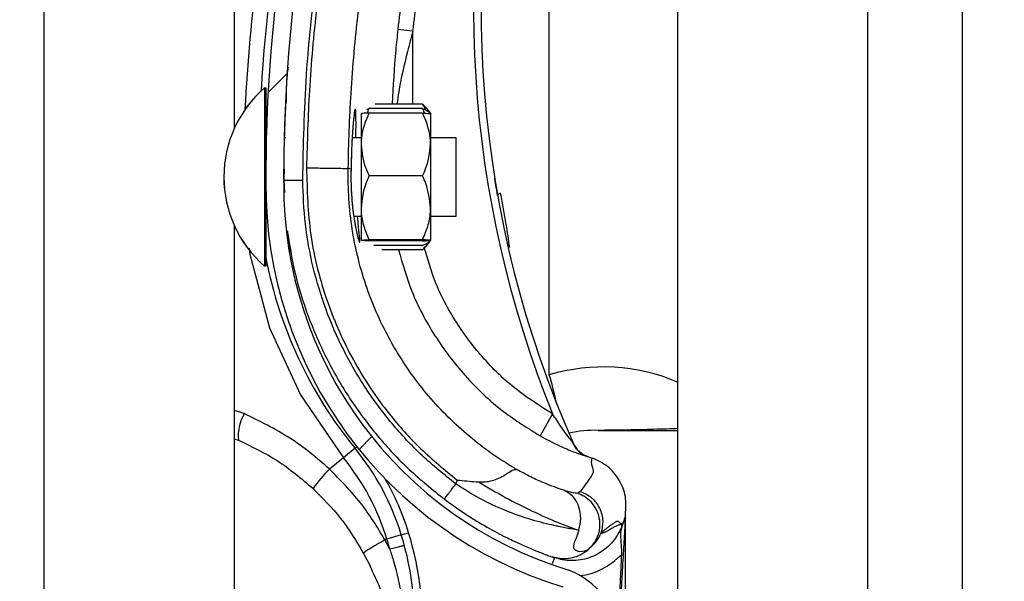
# Model space of a CAD drawing. Header units: inches. Extents: x 170 to 284, y 215 to 248.
# Tile 430 of 656: x 210.7657 to 210.8988, y 222.7864 to 222.8623. Entities that reach past the tile are written whole.
import ezdxf

# ---------------------------------------------------------------- set-up
doc = ezdxf.new("R2010")
doc.units = ezdxf.units.IN
doc.header["$LTSCALE"] = 0.25
doc.header["$MEASUREMENT"] = 0
doc.layers.add('ANNOTATIONS', color=1, linetype='Continuous')
doc.layers.add('RH FRONT OF HOOD', color=7, linetype='Continuous')
doc.styles.add('ARIAL', font='arial.ttf', dxfattribs={"height": 0.09375})
doc.dimstyles.new('STANDARD$0', dxfattribs={"dimtxt": 0.09375, "dimasz": 0.09375, "dimexe": 0.03125, "dimexo": 0.046875, "dimgap": 0.09, "dimtad": 0, "dimtih": 1, "dimtoh": 1, "dimdec": 4, "dimzin": 0, "dimdsep": 46, "dimtxsty": 'ARIAL', "dimcen": 0.09, "dimadec": 0, "dimazin": 0, "dimtfac": 1, "dimtdec": 4, "dimtofl": 0, "dimtmove": 0, "dimatfit": 1, "dimfxl": 1, "dimtolj": 1, "dimtzin": 0, "dimarcsym": 0})

# ---------------------------------------------------------------- blocks, each defined once
blk = doc.blocks.new('*D132')
at = {"layer": 'ANNOTATIONS', "color": 0, "lineweight": -2, "transparency": 16777216}
for p, q in [((210.8125819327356, 224.1544254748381), (212.2530253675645, 224.1544254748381)), ((212.2217753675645, 224.0606754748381), (212.2217753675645, 222.3404997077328)), ((212.2217753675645, 220.1854637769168), (212.2217753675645, 221.9056395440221)), ((211.491250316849, 220.0917137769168), (212.2530253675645, 220.0917137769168))]:
    blk.add_line(p, q, dxfattribs=at)
at = {"layer": 'ANNOTATIONS', "color": 0, "transparency": 16777216}
for points in [[(212.2061503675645, 224.0606754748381), (212.2374003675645, 224.0606754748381), (212.2217753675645, 224.1544254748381)], [(212.2061503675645, 220.1854637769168), (212.2374003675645, 220.1854637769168), (212.2217753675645, 220.0917137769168)]]:
    blk.add_solid(points, dxfattribs=at)
at = {"layer": 'defpoints', "color": 0, "transparency": 16777216}
for p in [(210.7657069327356, 224.1544254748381), (211.444375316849, 220.0917137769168), (212.2217753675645, 220.0917137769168)]:
    blk.add_point(p, dxfattribs=at)
at = {"layer": 'ANNOTATIONS', "color": 0, "transparency": 16777216, "insert": (212.2217753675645, 222.1230696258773), "char_height": 0.09375, "attachment_point": 5, "style": 'ARIAL'}
blk.add_mtext('\\A1;OPENING\\PHEIGHT', dxfattribs=at)

msp = doc.modelspace()

# ---------------------------------------------------------------- hatches: boundary and pattern name
at = {"layer": 'RH FRONT OF HOOD'}
h = msp.add_hatch(dxfattribs=at)
h.set_pattern_fill('ANSI31', color=256, scale=0.34241245, angle=2.8e-322, style=0)
h.set_pattern_definition([(45, (200.7563139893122, 218.4993357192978), (-0.03026527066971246, 0.03026527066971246), [])])
edge = h.paths.add_edge_path(flags=0)
edge.add_arc((210.829581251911, 222.7497967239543), 0.001712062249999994, 450.0000000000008, 472.2104203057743)
edge.add_line((210.8289340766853, 222.7513817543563), (210.8280215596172, 222.753616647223))
edge.add_arc((210.829581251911, 222.7497967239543), 0.004126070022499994, 450, 472.2104203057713, ccw=False)
edge.add_arc((210.829581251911, 222.7408940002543), 0.01302879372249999, 401.4761673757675, 450, ccw=False)
edge.add_arc((210.825335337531, 222.7377438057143), 0.01830194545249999, 359.99999999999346, 400.0613730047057, ccw=False)
edge.add_arc((210.831875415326, 222.7377438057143), 0.01176186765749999, 292.14085769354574, 359.99999999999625, ccw=False)
edge.add_arc((210.829581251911, 222.7409967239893), 0.01566536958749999, 235.2570680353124, 295.43079980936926, ccw=False)
edge.add_arc((210.834820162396, 222.7491118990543), 0.02532140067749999, 212.8542481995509, 235.9809333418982, ccw=False)
edge.add_arc((210.826670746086, 222.7427430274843), 0.01504902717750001, 172.1557183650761, 209.3146496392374, ccw=False)
edge.add_arc((210.839100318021, 222.7414076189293), 0.02754708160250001, 453.3085031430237, 532.9325737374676, ccw=False)
edge.add_arc((210.835847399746, 222.7774978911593), 0.008748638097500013, 280.9586189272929, 427.9414322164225)
edge.add_arc((210.8557071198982, 222.8398511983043), 0.05672062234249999, 179.5706357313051, 253.0098997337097, ccw=False)
edge.add_arc((211.014038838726, 222.8410496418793), 0.2150521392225, 163.4260275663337, 180.2060536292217, ccw=False)
edge.add_arc((210.835265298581, 222.8931990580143), 0.02884824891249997, 465.1588434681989, 521.4137567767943, ccw=False)
edge.add_arc((210.817939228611, 222.9477453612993), 0.0284373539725, 290.1205938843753, 343.7190675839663)
edge.add_arc((210.830779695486, 222.9435679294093), 0.01494630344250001, 345.2914408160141, 400.5471921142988)
edge.add_arc((210.827355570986, 222.9417531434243), 0.0187470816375, 397.9578745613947, 431.4396159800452)
edge.add_arc((210.829581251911, 222.9465811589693), 0.0134739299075, 433.8775574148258, 472.273645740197)
edge.add_arc((210.827013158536, 222.9536006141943), 0.006011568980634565, 474.98253258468, 495.7175736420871)
edge.add_arc((210.836806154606, 222.9463414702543), 0.01816498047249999, 500.8992600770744, 539.9999999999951)
edge.add_arc((210.829581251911, 222.9463414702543), 0.01094007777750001, 539.9999999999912, 629.9999999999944)
edge.add_arc((210.829581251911, 222.9372675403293), 0.001866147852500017, 269.9999999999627, 285.6422464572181)
edge.add_line((210.8300844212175, 222.9354705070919), (210.8307353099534, 222.9331459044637))
edge.add_arc((210.829581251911, 222.9372675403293), 0.004280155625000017, 269.9999999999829, 285.642246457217, ccw=False)
edge.add_arc((210.829581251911, 222.9463414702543), 0.01335408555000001, 179.9999999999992, 269.999999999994, ccw=False)
edge.add_arc((210.836806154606, 222.9463414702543), 0.020578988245, 500.6113583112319, 540, ccw=False)
edge.add_arc((210.827013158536, 222.9536006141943), 0.008425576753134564, 474.5776671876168, 496.4997109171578, ccw=False)
edge.add_arc((210.829581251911, 222.9465811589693), 0.01588793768, 433.69030225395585, 472.47058069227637, ccw=False)
edge.add_arc((210.827355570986, 222.9417531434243), 0.02116108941, 398.1045307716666, 431.57717173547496, ccw=False)
edge.add_arc((210.830779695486, 222.9435679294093), 0.01736031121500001, 345.18024813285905, 400.3658533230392, ccw=False)
edge.add_arc((210.817939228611, 222.9477453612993), 0.030851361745, 289.91815728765, 343.7795375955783, ccw=False)
edge.add_arc((210.835265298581, 222.8931990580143), 0.02643424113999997, 464.941709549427, 521.3236131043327)
edge.add_arc((211.014038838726, 222.8410496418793), 0.21263813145, 523.4376684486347, 540.2096895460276)
edge.add_arc((210.8557071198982, 222.8398511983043), 0.05430661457, 539.5566266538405, 613.1145348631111)
edge.add_arc((210.835847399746, 222.7774978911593), 0.01116264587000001, 280.06103888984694, 428.52908719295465, ccw=False)
edge.add_arc((210.839100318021, 222.7414076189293), 0.02513307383, 452.9714001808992, 532.970657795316)
edge.add_arc((210.826670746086, 222.7427430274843), 0.01263501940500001, 532.0830472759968, 568.9826967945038)
edge.add_arc((210.834820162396, 222.7491118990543), 0.022907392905, 213.0443063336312, 236.0197152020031)
edge.add_arc((210.829581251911, 222.7409967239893), 0.01325136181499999, 235.1922404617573, 295.7352497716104)
edge.add_arc((210.831875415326, 222.7377438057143), 0.009347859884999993, 291.7225241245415, 359.9999999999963)
edge.add_arc((210.825335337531, 222.7377438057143), 0.01588793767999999, 359.9999999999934, 399.9521788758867)
edge.add_arc((210.829581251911, 222.7408940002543), 0.01061478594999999, 401.6345013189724, 450.0000000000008)

# ---------------------------------------------------------------- linework, layer by layer
for p, q in [((210.8931489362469, 220.1392235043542), (210.8931489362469, 224.3919861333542)), ((210.8546275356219, 224.3444764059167), (210.8546275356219, 220.1798849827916)), ((210.8803084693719, 224.3444764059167), (210.8803084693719, 220.1392235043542)), ((210.8931489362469, 220.1392235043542), (210.8931489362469, 224.3444764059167)), ((210.7690244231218, 220.1392235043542), (210.7690244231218, 224.2497177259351)), ((210.7947053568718, 223.0399275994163), (210.7947053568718, 222.847553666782)), ((210.8373029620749, 222.8142793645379), (210.8373029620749, 222.8797000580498)), ((210.8188647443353, 222.8607163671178), (210.8168232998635, 222.8609365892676)), ((210.8188619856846, 222.8508646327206), (210.8188647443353, 222.8607163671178)), ((210.7988198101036, 222.8530721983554), (210.7988146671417, 222.8305821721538)), ((210.7988182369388, 222.8530721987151), (210.7988198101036, 222.8530721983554)), ((210.7988198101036, 222.8530721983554), (210.7989910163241, 222.8530721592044)), ((210.7989910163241, 222.8530721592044), (210.7989884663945, 222.8419213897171)), ((210.8016761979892, 222.8511355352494), (210.8016763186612, 222.8511377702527)), ((210.8129693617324, 222.8502593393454), (210.8125824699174, 222.8500731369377)), ((210.8201771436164, 222.8502576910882), (210.8129693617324, 222.8502593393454)), ((210.8201772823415, 222.8508643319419), (210.813742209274, 222.850865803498)), ((210.8201772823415, 222.8508643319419), (210.8204821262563, 222.8504751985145)), ((210.8205047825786, 222.8504934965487), (210.8212470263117, 222.8495744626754)), ((210.8118982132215, 222.845407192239), (210.8118991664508, 222.8495756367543)), ((210.8201770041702, 222.8496478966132), (210.8129692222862, 222.8496495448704)), ((210.8212470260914, 222.8495734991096), (210.8212460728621, 222.8454050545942)), ((210.8014672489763, 222.8463688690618), (210.8016383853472, 222.8463688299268)), ((210.8106557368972, 222.8463667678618), (210.8118984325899, 222.8463664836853)), ((210.8212462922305, 222.8463643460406), (210.8246704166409, 222.8463635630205)), ((210.8246704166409, 222.8463635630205), (210.824668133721, 222.8363804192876)), ((210.8118962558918, 222.8368478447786), (210.8118982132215, 222.845407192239)), ((210.8212460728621, 222.8454050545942), (210.8212441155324, 222.8368457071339)), ((210.8014633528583, 222.8420905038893), (210.8014012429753, 222.8405723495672)), ((210.8014079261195, 222.8407357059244), (210.8014119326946, 222.8420929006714)), ((210.810497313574, 222.8420814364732), (210.81012714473, 222.8421859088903)), ((210.810497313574, 222.8420814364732), (210.81049738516, 222.8420812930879)), ((210.8014012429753, 222.8405723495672), (210.8015026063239, 222.8389290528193)), ((210.801406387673, 222.840214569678), (210.8014071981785, 222.8404891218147)), ((210.8201750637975, 222.8411627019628), (210.8129672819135, 222.8411643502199)), ((210.7989879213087, 222.8395377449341), (210.7989858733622, 222.8305821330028)), ((210.8118952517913, 222.8324569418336), (210.8118962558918, 222.8368478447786)), ((210.8212441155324, 222.8368457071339), (210.8212431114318, 222.8324548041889)), ((210.8118959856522, 222.8356660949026), (210.8108750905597, 222.8356663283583)), ((210.8246679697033, 222.8356631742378), (210.8212438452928, 222.8356639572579)), ((210.824668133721, 222.8363804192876), (210.8246679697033, 222.8356631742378)), ((210.7947053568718, 222.8344801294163), (210.7947053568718, 222.642106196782)), ((210.8201730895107, 222.8325292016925), (210.8129653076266, 222.8325308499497)), ((210.8201730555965, 222.8323808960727), (210.8129652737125, 222.8323825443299)), ((210.8201729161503, 222.8317711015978), (210.8135648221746, 222.8317726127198)), ((210.8201727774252, 222.8311644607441), (210.8146552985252, 222.8311657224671)), ((210.8212431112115, 222.8324538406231), (210.8205004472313, 222.8315351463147)), ((210.7988146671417, 222.8305821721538), (210.7988142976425, 222.8289663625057)), ((210.7989858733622, 222.8305821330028), (210.798985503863, 222.8289663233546)), ((210.7988142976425, 222.8289663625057), (210.7988127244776, 222.8289663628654)), ((210.798985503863, 222.8289663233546), (210.7988142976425, 222.8289663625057)), ((210.7960692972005, 222.8090371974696), (210.7947053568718, 222.809472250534)), ((210.8377356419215, 222.8090167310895), (210.8360525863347, 222.8060370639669)), ((210.7947053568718, 222.8056083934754), (210.7952739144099, 222.8054346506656)), ((210.8110359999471, 222.8043575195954), (210.8112949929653, 222.8045695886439)), ((210.8110359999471, 222.8043575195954), (210.8094626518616, 222.8030692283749)), ((210.8423267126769, 222.8032932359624), (210.8427453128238, 222.8031462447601)), ((210.8094626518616, 222.8030692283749), (210.8075664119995, 222.8015165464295)), ((210.8427453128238, 222.8031462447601), (210.8430773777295, 222.8030224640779)), ((210.8248431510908, 222.8000632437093), (210.8246607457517, 222.7995344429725)), ((210.8415319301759, 222.7985259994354), (210.8411463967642, 222.7982638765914)), ((210.8475911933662, 222.7954049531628), (210.8475911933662, 222.7954269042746)), ((210.8472616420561, 222.7942931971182), (210.8471653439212, 222.7940140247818)), ((210.8475911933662, 222.7424510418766), (210.8475911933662, 222.7948732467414)), ((210.8172971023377, 222.7926462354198), (210.8153519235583, 222.7920534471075)), ((210.8172971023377, 222.7926462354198), (210.8182797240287, 222.7929456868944)), ((210.8153519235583, 222.7920534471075), (210.8150862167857, 222.7919724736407)), ((210.8157402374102, 222.7906967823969), (210.8150862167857, 222.7919724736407)), ((210.8121959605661, 222.7901474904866), (210.8130672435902, 222.7884425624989)), ((210.8375218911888, 222.7897382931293), (210.8376887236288, 222.7896790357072)), ((210.8377671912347, 222.789651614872), (210.8380179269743, 222.7895640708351))]:
    msp.add_line(p, q, dxfattribs=at)
at = {"layer": 'RH FRONT OF HOOD', "flags": 128}
msp.add_lwpolyline([(210.7967477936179, 222.8313951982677), (210.7968207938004, 222.8306002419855), (210.799479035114, 222.8206453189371), (210.8036516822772, 222.8115610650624), (210.8094626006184, 222.8030692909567), (210.8094626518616, 222.8030692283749), (210.8094626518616, 222.8030692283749)], dxfattribs=at)
at = {"layer": 'RH FRONT OF HOOD'}
for centre, radius, start, end in [((211.0140036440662, 222.8396661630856), 0.2160622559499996, 161.092978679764, 176.5593061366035), ((211.014038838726, 222.8410496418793), 0.2150521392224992, 163.4260275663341, 180.2060536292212), ((211.014038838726, 222.8410496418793), 0.2126381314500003, 163.4376684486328, 180.2096895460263), ((210.9735989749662, 222.8639603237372), 0.1465525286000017, 165.3406183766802, 202.0185750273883), ((210.9735989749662, 222.8639603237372), 0.1455252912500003, 165.3544246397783, 203.870550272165), ((211.0140036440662, 222.8396661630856), 0.2180957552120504, 167.1792232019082, 177.2529346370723), ((210.8092349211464, 222.8410168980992), 0.01593228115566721, 130.8294767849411, 229.1443187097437), ((210.8092364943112, 222.8410168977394), 0.01593228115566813, 130.8294767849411, 229.144318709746), ((210.7995374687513, 222.8469171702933), 0.0005478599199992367, 179.9868977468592, 209.282073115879), ((210.8557071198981, 222.8398511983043), 0.05672062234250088, 179.5706357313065, 253.009899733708), ((210.8557071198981, 222.8398511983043), 0.05430661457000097, 179.5566266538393, 253.114534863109), ((210.8307982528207, 222.8382817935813), 0.0005320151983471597, 98.82251519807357, 154.8284159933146), ((210.7995347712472, 222.8351210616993), 0.0005478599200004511, 134.565104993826, 179.98689774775), ((210.8558090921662, 222.8410186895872), 0.05786770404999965, 190.8936622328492, 219.3113539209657), ((210.8445995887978, 222.7896568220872), 0.02568093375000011, 67.01549504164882, 106.5066258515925), ((210.7810809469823, 222.7977574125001), 0.05859940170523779, 12.392536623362, 16.37646921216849), ((210.8013658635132, 222.8059787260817), 0.006116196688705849, 149.99596467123, 185.1035778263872), ((210.8434822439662, 222.7896568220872), 0.01712062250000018, 88.6104970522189, 101.9466001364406), ((210.8439098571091, 222.8072858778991), 0.000513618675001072, 268.6104970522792, 270.0142555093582), ((210.8436528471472, 222.8064560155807), 0.003424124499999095, 203.8705502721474, 250.6224115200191), ((210.7845430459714, 222.7826645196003), 0.03424124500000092, 16.94846748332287, 39.3113539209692), ((210.7845430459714, 222.7826645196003), 0.03220774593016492, 16.94846748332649, 39.3113539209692), ((210.8239796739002, 222.7853166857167), 0.02306145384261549, 135.374904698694, 143.8386130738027), ((210.7845430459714, 222.7826645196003), 0.03526848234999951, 16.94846748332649, 29.83866096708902), ((210.7760269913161, 222.7800692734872), 0.04314396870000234, 355.771303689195, 16.94846748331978), ((210.7760269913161, 222.7800692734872), 0.04417120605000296, 355.7713036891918, 16.94846748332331), ((210.7760269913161, 222.7800692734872), 0.04111046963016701, 14.9804964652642, 16.94846748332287), ((210.835847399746, 222.7774978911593), 0.01116264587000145, 280.0610388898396, 68.52908719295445)]:
    msp.add_arc(centre, radius, start, end, dxfattribs=at)
for points, knots in [([(210.8244129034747, 222.8978716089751), (210.8239848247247, 222.896442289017), (210.8223999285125, 222.8911504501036), (210.820104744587, 222.8818523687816), (210.8180381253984, 222.8709430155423), (210.8171868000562, 222.86393071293), (210.8168232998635, 222.8609365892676)], [0, 0, 0, 0, 0.1185397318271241, 0.4388752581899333, 0.7604101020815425, 1, 1, 1, 1]), ([(210.8039693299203, 222.8405780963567), (210.8040681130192, 222.8453335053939), (210.804266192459, 222.8548690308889), (210.805875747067, 222.8691779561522), (210.8083325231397, 222.8834875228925), (210.8108298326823, 222.8928913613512), (210.8120815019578, 222.8976046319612)], [0, 0, 0, 0, 0.2468628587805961, 0.4950083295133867, 0.74689458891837, 1, 1, 1, 1]), ([(210.812494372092, 222.89711631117), (210.8115202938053, 222.8934861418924), (210.8095693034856, 222.8862152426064), (210.8073910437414, 222.8751344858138), (210.8057799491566, 222.8639518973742), (210.8047691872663, 222.8529832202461), (210.8045745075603, 222.8457353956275), (210.8044810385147, 222.8422555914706)], [0, 0, 0, 0, 0.2027568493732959, 0.4061035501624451, 0.6088604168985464, 0.8122072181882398, 1, 1, 1, 1]), ([(210.8188647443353, 222.8607163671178), (210.8192244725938, 222.8636794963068), (210.820065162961, 222.870604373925), (210.8221090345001, 222.8814009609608), (210.8243793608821, 222.890603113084), (210.8259521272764, 222.8958544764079), (210.8263757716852, 222.8972689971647)], [0, 0, 0, 0, 0.2395900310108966, 0.5599255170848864, 0.8814604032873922, 0.9999999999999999, 0.9999999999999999, 0.9999999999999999, 0.9999999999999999]), ([(210.8101271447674, 222.8421859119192), (210.8101271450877, 222.8421859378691), (210.8101689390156, 222.8455722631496), (210.8104320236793, 222.8526189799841), (210.8113839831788, 222.8632921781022), (210.8129585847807, 222.8741682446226), (210.8150770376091, 222.8849555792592), (210.8169753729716, 222.8920306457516), (210.8179245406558, 222.8955681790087)], [0, 0, 0, 0, 1.439079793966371e-06, 0.1877923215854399, 0.3908439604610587, 0.5938956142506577, 0.7969478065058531, 1, 1, 1, 1]), ([(210.8168232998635, 222.8609365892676), (210.8167261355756, 222.8600187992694), (210.8163711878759, 222.8566660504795), (210.8161854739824, 222.853305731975), (210.8160505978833, 222.8508652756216)], [0, 0, 0, 0, 0.2737425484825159, 1, 1, 1, 1]), ([(210.8188647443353, 222.8607163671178), (210.8186176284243, 222.8598074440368), (210.8178799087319, 222.8570940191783), (210.8171216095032, 222.8537999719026), (210.8167821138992, 222.851419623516), (210.8167030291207, 222.8508651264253)], [0, 0, 0, 0, 0.2786878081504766, 0.8319718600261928, 1, 1, 1, 1]), ([(210.8017750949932, 222.8511405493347), (210.8017807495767, 222.8523602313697), (210.8017880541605, 222.8539358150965), (210.8019823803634, 222.8554973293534), (210.8020262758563, 222.8558500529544)], [0, 0, 0, 0, 0.774114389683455, 1, 1, 1, 1]), ([(210.8016761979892, 222.8511355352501), (210.8016708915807, 222.8510384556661), (210.8016655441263, 222.8509406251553), (210.8016276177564, 222.85018934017), (210.8015710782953, 222.8490884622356), (210.8015101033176, 222.8472748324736), (210.8014796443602, 222.8463688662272)], [0, 0, 0, 0, 0.3307707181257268, 0.3333292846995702, 0.6669765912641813, 1, 1, 1, 1]), ([(210.8111611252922, 222.8463666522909), (210.811164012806, 222.846686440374), (210.8111748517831, 222.8478868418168), (210.8111698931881, 222.8492782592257), (210.8111232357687, 222.8501377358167), (210.8110346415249, 222.8502251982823), (210.810908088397, 222.8495745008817), (210.8107396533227, 222.8478522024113), (210.8105766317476, 222.8452961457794), (210.8105243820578, 222.8431785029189), (210.810497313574, 222.8420814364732)], [0, 0, 0, 0, 0.05114929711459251, 0.1920011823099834, 0.333489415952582, 0.4224210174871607, 0.5646212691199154, 0.706536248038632, 0.847968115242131, 1, 1, 1, 1]), ([(210.8127143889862, 222.8496381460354), (210.8127370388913, 222.8497296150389), (210.8127901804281, 222.8499442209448), (210.8129040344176, 222.8501444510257), (210.8129693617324, 222.8502593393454)], [0, 0, 0, 0, 0.4262184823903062, 1, 1, 1, 1]), ([(210.8204318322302, 222.8496363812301), (210.8204092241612, 222.8497278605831), (210.8203561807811, 222.8499424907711), (210.8202424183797, 222.8501427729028), (210.8201771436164, 222.8502576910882)], [0, 0, 0, 0, 0.4262184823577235, 1, 1, 1, 1]), ([(210.8201771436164, 222.8502576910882), (210.8204269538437, 222.850147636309), (210.8209324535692, 222.8499249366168), (210.8212041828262, 222.8496874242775), (210.821227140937, 222.8495659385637), (210.8212274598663, 222.8495642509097)], [0, 0, 0, 0, 0.4906882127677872, 0.9929247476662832, 0.9999999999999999, 0.9999999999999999, 0.9999999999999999, 0.9999999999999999]), ([(210.8205639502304, 222.8500713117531), (210.820509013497, 222.850252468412), (210.8204264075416, 222.8505248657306), (210.8202397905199, 222.8507791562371), (210.8201772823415, 222.8508643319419)], [0, 0, 0, 0, 0.6650456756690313, 1, 1, 1, 1]), ([(210.8108186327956, 222.8485784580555), (210.8108139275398, 222.8485348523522), (210.8107785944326, 222.8482074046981), (210.8107061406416, 222.8472671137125), (210.8106141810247, 222.8457719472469), (210.8105411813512, 222.8439955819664), (210.8105061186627, 222.8427257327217), (210.8104981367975, 222.8420759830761), (210.8104981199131, 222.8420746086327)], [0, 0, 0, 0, 0.03583539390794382, 0.2690981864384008, 0.5116419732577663, 0.7561140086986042, 0.9994840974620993, 1, 1, 1, 1]), ([(210.8109594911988, 222.8497083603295), (210.810959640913, 222.8497088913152), (210.8109665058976, 222.8497332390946), (210.8109349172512, 222.8495963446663), (210.8108903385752, 222.8492811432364), (210.8108430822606, 222.8488180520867), (210.8108186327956, 222.8485784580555)], [0, 0, 0, 0, 0.005301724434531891, 0.2431048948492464, 0.6083977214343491, 1, 1, 1, 1]), ([(210.8118982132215, 222.845407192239), (210.8119016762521, 222.8455750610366), (210.8119287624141, 222.8468880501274), (210.8123603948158, 222.8483276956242), (210.8129099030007, 222.8495207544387), (210.8129692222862, 222.8496495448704)], [0, 0, 0, 0, 0.1156468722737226, 0.9045342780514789, 1, 1, 1, 1]), ([(210.8129692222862, 222.8496495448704), (210.8127172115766, 222.8496393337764), (210.8122072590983, 222.8496186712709), (210.811922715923, 222.8495934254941), (210.8119035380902, 222.849578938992), (210.8118991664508, 222.8495756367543)], [0, 0, 0, 0, 0.4299704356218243, 0.8700602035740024, 1, 1, 1, 1]), ([(210.8212460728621, 222.8454050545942), (210.8212426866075, 222.8455729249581), (210.8212162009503, 222.8468859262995), (210.8207852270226, 222.848325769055), (210.8202362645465, 222.8495190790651), (210.8201770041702, 222.8496478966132)], [0, 0, 0, 0, 0.1156468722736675, 0.9045342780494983, 0.9999999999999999, 0.9999999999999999, 0.9999999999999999, 0.9999999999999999]), ([(210.8201770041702, 222.8496478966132), (210.8204290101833, 222.849637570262), (210.8209389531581, 222.8496166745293), (210.8212234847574, 222.849591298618), (210.8212426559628, 222.8495768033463), (210.8212470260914, 222.8495734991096)], [0, 0, 0, 0, 0.4299704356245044, 0.8700602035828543, 1, 1, 1, 1]), ([(210.8129672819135, 222.8411643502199), (210.8128044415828, 222.8415227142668), (210.8121883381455, 222.8428785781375), (210.8120211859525, 222.8443354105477), (210.8118982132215, 222.845407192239)], [0, 0, 0, 0, 0.2643068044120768, 1, 1, 1, 1]), ([(210.8201750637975, 222.8411627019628), (210.8203380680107, 222.8415209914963), (210.8209547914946, 222.8428765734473), (210.8211226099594, 222.8443333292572), (210.8212460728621, 222.8454050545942)], [0, 0, 0, 0, 0.2643068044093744, 0.9999999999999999, 0.9999999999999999, 0.9999999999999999, 0.9999999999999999]), ([(210.8044806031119, 222.8422556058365), (210.8052047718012, 222.8422442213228), (210.8066531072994, 222.842221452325), (210.8084942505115, 222.8421934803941), (210.8098091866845, 222.8421774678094), (210.8100211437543, 222.8421830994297), (210.8101271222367, 222.8421859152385)], [0, 0, 0, 0, 0.2500007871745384, 0.5000009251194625, 0.7500005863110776, 1, 1, 1, 1]), ([(210.8044806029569, 222.8422555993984), (210.8045633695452, 222.8392182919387), (210.8047316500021, 222.8330428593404), (210.8070210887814, 222.8242558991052), (210.8106354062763, 222.8160893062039), (210.8150501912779, 222.8095092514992), (210.8198592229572, 222.8041245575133), (210.8231732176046, 222.8014240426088), (210.8248431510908, 222.8000632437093)], [0, 0, 0, 0, 0.1870908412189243, 0.3803918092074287, 0.5558755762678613, 0.7364481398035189, 0.8671952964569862, 1, 1, 1, 1]), ([(210.8328703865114, 222.8014953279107), (210.8324286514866, 222.8017580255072), (210.8297811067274, 222.8033325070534), (210.8252560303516, 222.8067639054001), (210.819924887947, 222.8123652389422), (210.815636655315, 222.8188050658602), (210.8123873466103, 222.8260311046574), (210.8104277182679, 222.8339059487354), (210.8100569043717, 222.8394339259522), (210.810127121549, 222.8421858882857), (210.8101271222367, 222.8421859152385)], [0, 0, 0, 0, 0.03155846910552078, 0.1891461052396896, 0.3467338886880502, 0.5043277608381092, 0.6619226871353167, 0.8309600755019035, 0.9999983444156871, 1, 1, 1, 1]), ([(210.8104987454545, 222.8420723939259), (210.8104974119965, 222.8420299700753), (210.8104765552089, 222.8413664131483), (210.8104818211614, 222.8400348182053), (210.8105757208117, 222.8382112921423), (210.8106949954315, 222.8369068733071), (210.8107824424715, 222.8363120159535), (210.810799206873, 222.8361979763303)], [0, 0, 0, 0, 0.02096907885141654, 0.3279800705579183, 0.6261032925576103, 0.92832056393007, 1, 1, 1, 1]), ([(210.81049738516, 222.8420812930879), (210.810489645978, 222.8416262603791), (210.8104651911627, 222.8401884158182), (210.810587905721, 222.8377781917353), (210.8109039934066, 222.8352367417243), (210.8112870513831, 222.8333095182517), (210.8115692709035, 222.8323255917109), (210.8117143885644, 222.8320896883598), (210.8117025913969, 222.8326477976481), (210.8115447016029, 222.8338993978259), (210.8114253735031, 222.8351862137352), (210.8113808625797, 222.8356662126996)], [0, 0, 0, 0, 0.05799721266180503, 0.1832636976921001, 0.306412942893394, 0.4347166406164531, 0.5675677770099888, 0.660949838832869, 0.7922661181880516, 0.9225125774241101, 1, 1, 1, 1]), ([(210.8014012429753, 222.8405723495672), (210.8014355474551, 222.8405724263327), (210.8014883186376, 222.8405725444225), (210.8018085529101, 222.8405732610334), (210.8021399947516, 222.8405740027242), (210.8025514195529, 222.8405749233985), (210.8031493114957, 222.8405762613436), (210.8036462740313, 222.8405773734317), (210.8039693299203, 222.8405780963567)], [0, 0, 0, 0, 0.2394568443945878, 0.3683606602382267, 0.5000000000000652, 0.6316393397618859, 0.7605431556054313, 1, 1, 1, 1]), ([(210.8246607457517, 222.7995344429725), (210.8231161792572, 222.8007759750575), (210.8200245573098, 222.8032610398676), (210.8159666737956, 222.8076337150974), (210.8123928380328, 222.8124097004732), (210.8094044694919, 222.8175838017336), (210.807013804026, 222.8230591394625), (210.8052909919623, 222.828775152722), (210.804185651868, 222.8346377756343), (210.8040412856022, 222.8386021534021), (210.8039693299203, 222.8405780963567)], [0, 0, 0, 0, 0.1247413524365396, 0.2496837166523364, 0.3746881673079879, 0.4999855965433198, 0.6253465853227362, 0.7503062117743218, 0.8755465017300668, 1, 1, 1, 1]), ([(210.8118962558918, 222.8368478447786), (210.8120242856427, 222.8379589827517), (210.8121950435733, 222.8394409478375), (210.8128127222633, 222.8408194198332), (210.8129672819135, 222.8411643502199)], [0, 0, 0, 0, 0.7497733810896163, 0.9999999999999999, 0.9999999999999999, 0.9999999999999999, 0.9999999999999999]), ([(210.8212441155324, 222.8368457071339), (210.8211165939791, 222.8379569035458), (210.8209465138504, 222.8394389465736), (210.8203294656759, 222.8408177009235), (210.8201750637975, 222.8411627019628)], [0, 0, 0, 0, 0.7497733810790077, 1, 1, 1, 1]), ([(210.8303167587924, 222.8385080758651), (210.8302309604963, 222.8390002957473), (210.8300691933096, 222.839928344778), (210.8299311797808, 222.8407832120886), (210.8299225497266, 222.8408369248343), (210.82991924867, 222.8408574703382)], [0, 0, 0, 0, 0.4108597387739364, 0.7746496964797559, 1, 1, 1, 1]), ([(210.831952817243, 222.8314919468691), (210.8318055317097, 222.8325311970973), (210.831455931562, 222.83499798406), (210.8309876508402, 222.837411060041), (210.830716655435, 222.8388075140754)], [0, 0, 0, 0, 0.4212971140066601, 0.9999999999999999, 0.9999999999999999, 0.9999999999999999, 0.9999999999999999]), ([(210.8129653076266, 222.8325308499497), (210.8127134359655, 222.833128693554), (210.8122037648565, 222.8343384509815), (210.8119195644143, 222.8358119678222), (210.8119005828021, 222.8366555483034), (210.8118962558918, 222.8368478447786)], [0, 0, 0, 0, 0.429970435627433, 0.8700602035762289, 1, 1, 1, 1]), ([(210.8201730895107, 222.8325292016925), (210.8204252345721, 222.8331269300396), (210.8209354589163, 222.83433645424), (210.8212203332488, 222.835809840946), (210.8212397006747, 222.8366534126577), (210.8212441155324, 222.8368457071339)], [0, 0, 0, 0, 0.4299704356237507, 0.8700602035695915, 1, 1, 1, 1]), ([(210.810799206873, 222.8361979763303), (210.8108517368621, 222.8358100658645), (210.8109745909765, 222.8349028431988), (210.8111948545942, 222.8338007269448), (210.8113764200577, 222.8330284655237), (210.8114918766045, 222.8326591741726), (210.8114946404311, 222.8326521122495), (210.8114954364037, 222.8326500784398)], [0, 0, 0, 0, 0.1981000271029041, 0.4633049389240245, 0.7305309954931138, 0.9223938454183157, 1, 1, 1, 1]), ([(210.8018878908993, 222.8337815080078), (210.8021808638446, 222.8319117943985), (210.8027972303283, 222.8279782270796), (210.8046143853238, 222.8221682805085), (210.8071077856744, 222.8164127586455), (210.8102539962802, 222.8109817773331), (210.8140039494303, 222.8059673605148), (210.8182642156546, 222.8013857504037), (210.8215023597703, 222.7987810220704), (210.8231185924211, 222.7974809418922)], [0, 0, 0, 0, 0.1313887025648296, 0.2764200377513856, 0.4215581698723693, 0.5666389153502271, 0.7114924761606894, 0.8559992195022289, 1, 1, 1, 1]), ([(210.8023320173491, 222.83082345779), (210.8023342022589, 222.8308127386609), (210.8023428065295, 222.8307705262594), (210.8021918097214, 222.8315127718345), (210.8020020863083, 222.8328065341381), (210.8019178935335, 222.8333806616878)], [0, 0, 0, 0, 0.1591842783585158, 0.6268746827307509, 1, 1, 1, 1]), ([(210.8023318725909, 222.8308233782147), (210.8023340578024, 222.8308126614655), (210.8023426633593, 222.8307704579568), (210.8021917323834, 222.8315121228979), (210.8020021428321, 222.8328049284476), (210.801918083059, 222.833378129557)], [0, 0, 0, 0, 0.1592756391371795, 0.6272415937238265, 1, 1, 1, 1]), ([(210.8023317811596, 222.8308233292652), (210.8023339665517, 222.8308126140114), (210.8023425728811, 222.8307704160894), (210.8021916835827, 222.8315117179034), (210.8020021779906, 222.8328039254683), (210.8019182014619, 222.8333765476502)], [0, 0, 0, 0, 0.1593327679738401, 0.6274710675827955, 1, 1, 1, 1]), ([(210.8023316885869, 222.8308232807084), (210.802333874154, 222.8308125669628), (210.802342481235, 222.8307703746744), (210.8021916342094, 222.8315113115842), (210.8020022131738, 222.8328029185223), (210.8019183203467, 222.8333749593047)], [0, 0, 0, 0, 0.1593901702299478, 0.6277016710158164, 1, 1, 1, 1]), ([(210.8118952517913, 222.8324569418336), (210.8120230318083, 222.8324760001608), (210.8121934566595, 222.8325014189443), (210.8128108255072, 222.8325249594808), (210.8129653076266, 222.8325308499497)], [0, 0, 0, 0, 0.7497733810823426, 1, 1, 1, 1]), ([(210.8129652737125, 222.8323825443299), (210.8127132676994, 222.8323928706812), (210.8122033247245, 222.8324137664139), (210.8119187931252, 222.8324391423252), (210.8118996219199, 222.8324536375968), (210.8118952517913, 222.8324569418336)], [0, 0, 0, 0, 0.4299704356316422, 0.870060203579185, 1, 1, 1, 1]), ([(210.8201729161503, 222.8317711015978), (210.8204227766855, 222.8318810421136), (210.8209283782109, 222.8321035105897), (210.8212002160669, 222.8323408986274), (210.8212232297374, 222.8324623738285), (210.8212235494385, 222.8324640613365)], [0, 0, 0, 0, 0.4906882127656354, 0.9929247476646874, 1, 1, 1, 1]), ([(210.8212431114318, 222.8324548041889), (210.8211153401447, 222.832473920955), (210.8209449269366, 222.8324994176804), (210.8203275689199, 222.8325232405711), (210.8201730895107, 222.8325292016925)], [0, 0, 0, 0, 0.7497733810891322, 0.9999999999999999, 0.9999999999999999, 0.9999999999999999, 0.9999999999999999]), ([(210.816933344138, 222.8311652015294), (210.8174682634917, 222.8292779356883), (210.8186198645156, 222.8252149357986), (210.8217039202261, 222.8194678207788), (210.825851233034, 222.8139588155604), (210.8306829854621, 222.8093855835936), (210.8343733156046, 222.8070842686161), (210.8360525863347, 222.8060370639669)], [0, 0, 0, 0, 0.1810254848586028, 0.3897206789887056, 0.5984159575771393, 0.8172607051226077, 0.9999999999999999, 0.9999999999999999, 0.9999999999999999, 0.9999999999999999]), ([(210.8201727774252, 222.8311644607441), (210.8204554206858, 222.8314532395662), (210.8207662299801, 222.8317707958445), (210.8208886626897, 222.8321081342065), (210.820899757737, 222.8321387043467)], [0, 0, 0, 0, 0.9093784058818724, 1, 1, 1, 1]), ([(210.8201730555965, 222.8323808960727), (210.820425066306, 222.8323911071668), (210.8209350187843, 222.8324117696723), (210.8212195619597, 222.832437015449), (210.8212387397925, 222.8324515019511), (210.8212431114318, 222.8324548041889)], [0, 0, 0, 0, 0.4299704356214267, 0.8700602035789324, 1, 1, 1, 1]), ([(210.8377356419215, 222.8090167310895), (210.836199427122, 222.8099747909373), (210.8328235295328, 222.8120801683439), (210.8284022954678, 222.8162634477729), (210.824612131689, 222.8213045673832), (210.8218583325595, 222.8264069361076), (210.8208452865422, 222.829958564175), (210.8203996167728, 222.8315210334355)], [0, 0, 0, 0, 0.1859244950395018, 0.4085770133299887, 0.6208996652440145, 0.8332222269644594, 1, 1, 1, 1]), ([(210.8075664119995, 222.8015165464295), (210.8075663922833, 222.8015165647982), (210.805905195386, 222.8030642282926), (210.8022795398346, 222.8059847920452), (210.7981620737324, 222.8080085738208), (210.7960692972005, 222.8090371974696)], [0, 0, 0, 0, 5.836249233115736e-06, 0.4917349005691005, 1, 1, 1, 1]), ([(210.8404327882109, 222.80518606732), (210.8404290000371, 222.8051905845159), (210.8403613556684, 222.8052712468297), (210.8401195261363, 222.8055763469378), (210.839599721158, 222.8062658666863), (210.8387578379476, 222.8074431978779), (210.8381168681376, 222.8084298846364), (210.8377356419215, 222.8090167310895)], [0, 0, 0, 0, 0.005253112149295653, 0.09380336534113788, 0.2660256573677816, 0.5634579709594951, 1, 1, 1, 1]), ([(210.8360525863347, 222.8060370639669), (210.8369286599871, 222.8055689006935), (210.8384693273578, 222.8047455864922), (210.840452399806, 222.8039212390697), (210.8417002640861, 222.803475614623), (210.842172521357, 222.8033347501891), (210.842306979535, 222.8033002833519), (210.8423069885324, 222.8033002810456)], [0, 0, 0, 0, 0.3699466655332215, 0.6505899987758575, 0.8492685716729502, 0.9999899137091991, 1, 1, 1, 1]), ([(210.8546275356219, 222.8070032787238), (210.8542769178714, 222.8069914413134), (210.8527169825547, 222.806938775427), (210.8504599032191, 222.8068717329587), (210.8480722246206, 222.8068171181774), (210.8465175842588, 222.8067923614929), (210.8455199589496, 222.8067813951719), (210.8448863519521, 222.8067765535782), (210.8444864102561, 222.806774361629), (210.8442345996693, 222.8067733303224), (210.8440611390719, 222.8067727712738), (210.843952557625, 222.8067725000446), (210.8439032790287, 222.8067724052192), (210.8438991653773, 222.8067724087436), (210.8438974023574, 222.806772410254)], [0, 0, 0, 0, 0.0904838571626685, 0.4025722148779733, 0.6140598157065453, 0.7523489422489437, 0.8411803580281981, 0.8978729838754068, 0.9340902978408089, 0.957425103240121, 0.9727591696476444, 0.988441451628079, 0.9950462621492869, 1, 1, 1, 1]), ([(210.8439099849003, 222.8067722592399), (210.8439115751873, 222.8067722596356), (210.8439153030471, 222.8067722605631), (210.8439657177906, 222.8067722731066), (210.8440762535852, 222.8067723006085), (210.8442524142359, 222.8067723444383), (210.8445092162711, 222.8067724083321), (210.8449171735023, 222.8067725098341), (210.8455634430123, 222.8067726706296), (210.8465799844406, 222.8067729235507), (210.8481602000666, 222.8067733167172), (210.8505728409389, 222.8067739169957), (210.8528040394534, 222.8067744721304), (210.8543176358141, 222.8067748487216), (210.8546275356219, 222.8067749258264)], [0, 0, 0, 0, 0.004737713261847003, 0.01110587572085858, 0.02657793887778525, 0.04194739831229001, 0.06549174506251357, 0.1021665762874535, 0.1596760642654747, 0.2498373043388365, 0.3901314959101, 0.6042895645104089, 0.9189806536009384, 1, 1, 1, 1]), ([(210.7952739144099, 222.8054346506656), (210.7970571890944, 222.8045924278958), (210.8006859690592, 222.802878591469), (210.8037848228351, 222.8002574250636), (210.8053608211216, 222.7989243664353)], [0, 0, 0, 0, 0.491425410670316, 1, 1, 1, 1]), ([(210.8404327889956, 222.8051860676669), (210.8405875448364, 222.8048700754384), (210.8408570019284, 222.8043198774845), (210.8415214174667, 222.8036734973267), (210.8420286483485, 222.8034326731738), (210.8423070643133, 222.8033004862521)], [0, 0, 0, 0, 0.3783552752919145, 0.6587829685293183, 1, 1, 1, 1]), ([(210.8405216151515, 222.805070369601), (210.840519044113, 222.8050737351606), (210.8405133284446, 222.8050812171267), (210.8404849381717, 222.8051185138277), (210.8404693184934, 222.8051390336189)], [0, 0, 0, 0, 0.4498228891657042, 1, 1, 1, 1]), ([(210.8430806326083, 222.8030305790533), (210.8430067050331, 222.8027760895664), (210.8428588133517, 222.8022669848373), (210.8433901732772, 222.8012440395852), (210.8426592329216, 222.8000962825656), (210.8420150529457, 222.7991989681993), (210.8415319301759, 222.7985259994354)], [0, 0, 0, 0, 0.1666800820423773, 0.3334425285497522, 0.5000945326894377, 1, 1, 1, 1]), ([(210.8475911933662, 222.7954269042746), (210.8476514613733, 222.7962330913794), (210.8477719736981, 222.7978451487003), (210.8468302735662, 222.8001151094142), (210.8452899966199, 222.8020304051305), (210.8438172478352, 222.8026971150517), (210.8430806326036, 222.8030305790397)], [0, 0, 0, 0, 0.2500474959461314, 0.4999967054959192, 0.7499165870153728, 0.9999999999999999, 0.9999999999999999, 0.9999999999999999, 0.9999999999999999]), ([(210.8150862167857, 222.7919724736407), (210.8140400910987, 222.7936919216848), (210.8119203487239, 222.7971760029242), (210.8090302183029, 222.8000572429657), (210.8075664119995, 222.8015165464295)], [0, 0, 0, 0, 0.4935154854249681, 1, 1, 1, 1]), ([(210.8277267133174, 222.7998129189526), (210.8280360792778, 222.7998043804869), (210.8286711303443, 222.7997868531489), (210.8296148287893, 222.7999730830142), (210.8305270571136, 222.8003039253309), (210.8315200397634, 222.8008840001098), (210.8323767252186, 222.8015021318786), (210.832708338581, 222.8014982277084), (210.8328709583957, 222.801496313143)], [0, 0, 0, 0, 0.1136768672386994, 0.2333502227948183, 0.3620694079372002, 0.5019163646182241, 0.7557448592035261, 1, 1, 1, 1]), ([(210.8392624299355, 222.7986713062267), (210.8384277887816, 222.7989591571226), (210.8371612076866, 222.7993959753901), (210.8348419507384, 222.8004366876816), (210.8335300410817, 222.8011419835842), (210.8328709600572, 222.8014963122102)], [0, 0, 0, 0, 0.4901989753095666, 0.7438846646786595, 1, 1, 1, 1]), ([(210.8231185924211, 222.7974809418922), (210.8231391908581, 222.7975083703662), (210.8231708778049, 222.7975505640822), (210.8233631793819, 222.7978066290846), (210.8235622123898, 222.798071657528), (210.8238092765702, 222.7984006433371), (210.824168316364, 222.7988787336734), (210.8244667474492, 222.7992761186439), (210.8246607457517, 222.7995344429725)], [0, 0, 0, 0, 0.2394567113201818, 0.3683605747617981, 0.5000000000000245, 0.6316394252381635, 0.7605432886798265, 1, 1, 1, 1]), ([(210.8412779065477, 222.7932717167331), (210.8409391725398, 222.7933288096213), (210.8401300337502, 222.7934651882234), (210.8389783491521, 222.7936933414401), (210.8380631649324, 222.7938871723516), (210.8368047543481, 222.7941652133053), (210.8346721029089, 222.7947242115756), (210.8313428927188, 222.7958805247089), (210.8279321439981, 222.7974327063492), (210.8257358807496, 222.7988437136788), (210.8246607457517, 222.7995344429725)], [0, 0, 0, 0, 0.08980644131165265, 0.2145219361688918, 0.253162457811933, 0.2759662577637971, 0.4628905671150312, 0.637395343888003, 0.8224944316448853, 1, 1, 1, 1]), ([(210.8248431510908, 222.8000632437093), (210.8248546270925, 222.8000619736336), (210.8249690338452, 222.8000493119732), (210.8259310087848, 222.799945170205), (210.8268798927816, 222.7998668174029), (210.8277259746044, 222.7997969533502)], [0, 0, 0, 0, 0.01193493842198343, 0.1189819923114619, 0.9999999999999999, 0.9999999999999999, 0.9999999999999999, 0.9999999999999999]), ([(210.827727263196, 222.7998127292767), (210.8289457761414, 222.7990907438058), (210.8314485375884, 222.7976078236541), (210.8351296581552, 222.7957745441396), (210.8386284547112, 222.7942165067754), (210.8403800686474, 222.793593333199), (210.8412791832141, 222.7932734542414)], [0, 0, 0, 0, 0.2305257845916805, 0.4734878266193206, 0.7297379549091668, 1, 1, 1, 1]), ([(210.8053608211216, 222.7989243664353), (210.8066613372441, 222.7976175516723), (210.8092969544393, 222.794969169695), (210.8112212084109, 222.7917687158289), (210.8121959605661, 222.7901474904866)], [0, 0, 0, 0, 0.4934389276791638, 1, 1, 1, 1]), ([(210.8412786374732, 222.7932701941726), (210.8414059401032, 222.7938001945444), (210.8416704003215, 222.7949012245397), (210.8413530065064, 222.7965636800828), (210.8405336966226, 222.7979517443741), (210.8396764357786, 222.7984371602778), (210.8392635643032, 222.7986709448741)], [0, 0, 0, 0, 0.2405618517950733, 0.4997464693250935, 0.7590693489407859, 1, 1, 1, 1]), ([(210.8411464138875, 222.7982638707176), (210.8410208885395, 222.7982565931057), (210.8407700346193, 222.7982420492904), (210.8397702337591, 222.7985265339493), (210.8392707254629, 222.7986686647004)], [0, 0, 0, 0, 0.5003922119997, 1, 1, 1, 1]), ([(210.8426091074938, 222.7906933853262), (210.8428515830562, 222.7909339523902), (210.8433630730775, 222.7914414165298), (210.8438968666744, 222.7924515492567), (210.8441829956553, 222.7936389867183), (210.8441214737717, 222.7949108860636), (210.8437047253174, 222.7961143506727), (210.8429967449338, 222.7971102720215), (210.8421249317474, 222.7978496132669), (210.8414610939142, 222.7981306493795), (210.8411463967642, 222.7982638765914)], [0, 0, 0, 0, 0.1098512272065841, 0.2317256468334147, 0.3631776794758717, 0.4999999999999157, 0.6368223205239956, 0.768274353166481, 0.8901487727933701, 1, 1, 1, 1]), ([(210.8415319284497, 222.7985259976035), (210.8420413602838, 222.7982871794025), (210.8428250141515, 222.7979198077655), (210.8436231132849, 222.797057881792), (210.8441097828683, 222.7962830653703), (210.8444206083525, 222.7954225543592), (210.8446082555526, 222.7942631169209), (210.844415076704, 222.7934197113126), (210.8442894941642, 222.7928714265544)], [0, 0, 0, 0, 0.239451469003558, 0.3683457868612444, 0.4999761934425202, 0.6316105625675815, 0.7605158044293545, 1, 1, 1, 1]), ([(210.8231185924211, 222.7974809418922), (210.8241001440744, 222.7967736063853), (210.8260389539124, 222.7953764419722), (210.8288829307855, 222.7936726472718), (210.8310255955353, 222.7925205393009), (210.8320447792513, 222.7920459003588), (210.832347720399, 222.7919048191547)], [0, 0, 0, 0, 0.3013203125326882, 0.5951829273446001, 0.8796725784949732, 1, 1, 1, 1]), ([(210.8475911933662, 222.7954049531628), (210.8475768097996, 222.7953406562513), (210.847507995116, 222.7950330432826), (210.8473915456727, 222.794622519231), (210.8472737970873, 222.7943032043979), (210.8472737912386, 222.7943031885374)], [0, 0, 0, 0, 0.2090106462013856, 0.9999607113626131, 1, 1, 1, 1]), ([(210.8475911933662, 222.7948732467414), (210.8475911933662, 222.7948785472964), (210.8475911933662, 222.7949103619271), (210.8475911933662, 222.7950155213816), (210.8475911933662, 222.7951597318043), (210.8475911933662, 222.7953292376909), (210.8475911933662, 222.7953746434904), (210.8475911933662, 222.7954049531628)], [0, 0, 0, 0, 0.01571398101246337, 0.09431738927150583, 0.3218612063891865, 0.5473229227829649, 0.9999999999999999, 0.9999999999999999, 0.9999999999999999, 0.9999999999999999]), ([(210.8471653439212, 222.7940140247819), (210.8471653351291, 222.7940139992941), (210.8468836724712, 222.7931974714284), (210.8460448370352, 222.7917059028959), (210.8445931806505, 222.7904685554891), (210.8430016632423, 222.7896053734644), (210.8412287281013, 222.7890810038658), (210.8393114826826, 222.7891809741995), (210.8382744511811, 222.7894753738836), (210.8380179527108, 222.7895640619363), (210.8380179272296, 222.7895640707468)], [0, 0, 0, 0, 7.189415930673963e-06, 0.2303203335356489, 0.4448965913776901, 0.4983905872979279, 0.7130087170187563, 0.9276298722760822, 0.9999928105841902, 1, 1, 1, 1]), ([(210.8442886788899, 222.7928690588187), (210.8443930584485, 222.7929683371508), (210.8446143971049, 222.7931788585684), (210.8449474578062, 222.7934608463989), (210.8452178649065, 222.793674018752), (210.8454206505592, 222.7938257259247), (210.8455496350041, 222.7939198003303), (210.8456813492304, 222.7940134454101), (210.8458157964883, 222.7941066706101), (210.8459597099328, 222.7942040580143), (210.8461077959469, 222.7943015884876), (210.8462413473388, 222.7943885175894), (210.8463403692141, 222.7944496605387), (210.8464110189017, 222.794492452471), (210.8464725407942, 222.7945123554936), (210.8465375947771, 222.7945133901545), (210.8466069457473, 222.794492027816), (210.8466805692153, 222.7944453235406), (210.8467545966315, 222.7943708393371), (210.8468250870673, 222.7943056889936), (210.8468804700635, 222.7942553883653), (210.8469170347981, 222.7942246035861), (210.846949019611, 222.794199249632), (210.8469898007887, 222.7941866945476), (210.847044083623, 222.7941841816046), (210.8471101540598, 222.7942013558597), (210.8471820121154, 222.7942358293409), (210.8472353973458, 222.7942748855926), (210.8472620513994, 222.794294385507)], [0, 0, 0, 0, 0.08480730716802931, 0.1798353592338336, 0.2850849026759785, 0.3228266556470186, 0.3617275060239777, 0.4017874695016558, 0.4430065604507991, 0.4853847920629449, 0.5351510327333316, 0.5813528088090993, 0.6105805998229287, 0.6293562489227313, 0.6489120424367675, 0.6766412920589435, 0.7075477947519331, 0.7416323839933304, 0.7850907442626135, 0.8280699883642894, 0.8539878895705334, 0.8729964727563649, 0.885095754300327, 0.9032140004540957, 0.9275168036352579, 0.9517481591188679, 0.9759089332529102, 0.9999999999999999, 0.9999999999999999, 0.9999999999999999, 0.9999999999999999]), ([(210.8471652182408, 222.7940136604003), (210.8471138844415, 222.7940226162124), (210.8470089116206, 222.7940409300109), (210.8468319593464, 222.7940225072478), (210.8466401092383, 222.7939732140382), (210.846438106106, 222.7938925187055), (210.8462331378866, 222.7937913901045), (210.8460283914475, 222.7936782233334), (210.8458011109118, 222.7935435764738), (210.8455803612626, 222.7934095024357), (210.8453827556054, 222.7932913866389), (210.8452166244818, 222.7931946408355), (210.8450587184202, 222.7931086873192), (210.8448940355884, 222.7930270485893), (210.844732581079, 222.7929579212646), (210.8445752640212, 222.7929063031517), (210.8444249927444, 222.7928732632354), (210.8443334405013, 222.7928704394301), (210.8442886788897, 222.7928690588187)], [0, 0, 0, 0, 0.06578093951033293, 0.1345158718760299, 0.2062058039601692, 0.27713025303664, 0.3450539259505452, 0.4118164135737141, 0.477459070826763, 0.563672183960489, 0.622780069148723, 0.6670965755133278, 0.724168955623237, 0.7778304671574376, 0.8321346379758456, 0.8905164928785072, 0.9464714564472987, 1, 1, 1, 1]), ([(210.8467469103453, 222.7798522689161), (210.846883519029, 222.7822134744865), (210.8470898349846, 222.785779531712), (210.8473344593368, 222.7899968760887), (210.8474677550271, 222.7922070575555), (210.8475352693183, 222.79340752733), (210.847562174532, 222.7940652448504), (210.8475751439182, 222.7944283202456), (210.8475817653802, 222.7946287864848), (210.8475853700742, 222.7947398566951), (210.847587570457, 222.7948060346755), (210.8475889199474, 222.7948444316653), (210.8475898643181, 222.7948679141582), (210.8475903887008, 222.7948788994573), (210.8475907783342, 222.794884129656), (210.8475910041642, 222.7948846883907), (210.8475911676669, 222.7948814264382), (210.8475911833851, 222.7948764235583), (210.8475911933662, 222.7948732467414)], [0, 0, 0, 0, 0.4681368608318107, 0.7070129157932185, 0.8371325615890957, 0.9079072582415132, 0.9470740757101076, 0.9687898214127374, 0.9808770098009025, 0.9876679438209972, 0.9915546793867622, 0.9947708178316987, 0.9959953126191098, 0.9972287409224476, 0.9978484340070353, 0.9984730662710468, 0.9990304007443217, 1, 1, 1, 1]), ([(210.8472737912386, 222.7943031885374), (210.8472737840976, 222.7943031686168), (210.8472138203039, 222.794135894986), (210.8471516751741, 222.7939617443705), (210.8470895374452, 222.7937876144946)], [0, 0, 0, 0, 0.000119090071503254, 1, 1, 1, 1]), ([(210.8470895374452, 222.7937876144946), (210.847112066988, 222.7938554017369), (210.8471628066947, 222.7940080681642), (210.84722632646, 222.7941913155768), (210.8472616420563, 222.7942931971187)], [0, 0, 0, 0, 0.4440219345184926, 1, 1, 1, 1]), ([(210.8412773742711, 222.7932685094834), (210.8411592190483, 222.7928981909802), (210.8409945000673, 222.792381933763), (210.8407427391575, 222.7917845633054), (210.8405783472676, 222.7913516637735), (210.8405158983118, 222.7909071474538), (210.8408042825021, 222.7905456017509), (210.8416837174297, 222.7903054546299), (210.8422392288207, 222.7905383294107), (210.8426091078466, 222.7906933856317)], [0, 0, 0, 0, 0.1001269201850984, 0.1395859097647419, 0.1897135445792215, 0.2582342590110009, 0.3697357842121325, 0.5803479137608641, 1, 1, 1, 1]), ([(210.8426091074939, 222.7906933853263), (210.8429825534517, 222.7910394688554), (210.8436232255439, 222.791633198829), (210.8440410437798, 222.7923532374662), (210.8442145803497, 222.792710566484), (210.844260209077, 222.7928117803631), (210.8442720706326, 222.7928378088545), (210.8442760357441, 222.7928465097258)], [0, 0, 0, 0, 0.5022803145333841, 0.861696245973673, 0.9584272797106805, 0.9861029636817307, 1, 1, 1, 1]), ([(210.8470895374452, 222.7937876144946), (210.8470251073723, 222.7935297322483), (210.8468596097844, 222.7928673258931), (210.8469777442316, 222.7917333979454), (210.8470733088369, 222.7906281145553), (210.847051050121, 222.7900725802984), (210.8470468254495, 222.7899671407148)], [0, 0, 0, 0, 0.2412678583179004, 0.6197299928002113, 0.92782531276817, 0.9999999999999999, 0.9999999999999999, 0.9999999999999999, 0.9999999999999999]), ([(210.8150862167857, 222.7919724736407), (210.8146885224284, 222.7917462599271), (210.8138699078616, 222.7912806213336), (210.812913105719, 222.7906984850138), (210.8122827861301, 222.7902784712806), (210.8122243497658, 222.790190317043), (210.8121959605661, 222.7901474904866)], [0, 0, 0, 0, 0.2429069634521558, 0.4999999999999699, 0.7570930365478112, 1, 1, 1, 1]), ([(210.832347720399, 222.7919048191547), (210.8327655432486, 222.7917038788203), (210.8339098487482, 222.791153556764), (210.8353430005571, 222.7905644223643), (210.8365965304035, 222.7900731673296), (210.8373476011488, 222.7898004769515), (210.8374641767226, 222.7897588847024), (210.8375218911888, 222.7897382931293)], [0, 0, 0, 0, 0.1282528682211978, 0.351250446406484, 0.5733912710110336, 0.7887937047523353, 1, 1, 1, 1]), ([(210.8157399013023, 222.7906974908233), (210.8157399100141, 222.7906974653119), (210.8159257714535, 222.7901531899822), (210.8165992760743, 222.7879943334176), (210.817586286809, 222.7834865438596), (210.817742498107, 222.779463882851), (210.8178331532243, 222.7771293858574)], [0, 0, 0, 0, 5.869764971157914e-06, 0.1252288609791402, 0.4923383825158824, 1, 1, 1, 1]), ([(210.8375218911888, 222.7897382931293), (210.8381573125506, 222.7895854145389), (210.8391351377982, 222.7893501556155), (210.8404855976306, 222.7895568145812), (210.8414866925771, 222.7899131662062), (210.8421845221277, 222.7903389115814), (210.8425331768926, 222.7906299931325), (210.8426091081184, 222.7906933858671)], [0, 0, 0, 0, 0.3580314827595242, 0.5509607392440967, 0.7480445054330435, 0.9451282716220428, 1, 1, 1, 1]), ([(210.8413172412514, 222.7871857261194), (210.8413628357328, 222.7871830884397), (210.8424421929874, 222.7871206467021), (210.8437502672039, 222.7876954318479), (210.8456213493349, 222.7886730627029), (210.8464304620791, 222.7894075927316), (210.8470468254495, 222.7899671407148)], [0, 0, 0, 0, 0.0210988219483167, 0.4994719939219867, 0.6187093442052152, 1, 1, 1, 1]), ([(210.8470468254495, 222.7899671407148), (210.8470034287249, 222.7890925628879), (210.846839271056, 222.7857842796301), (210.8467399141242, 222.7824733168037), (210.8466668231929, 222.780037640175)], [0, 0, 0, 0, 0.2643600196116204, 1, 1, 1, 1]), ([(210.8376887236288, 222.7896790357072), (210.8377549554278, 222.7896554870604), (210.8379539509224, 222.7895847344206), (210.8377972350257, 222.7896413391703), (210.8376099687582, 222.7897065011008), (210.8377455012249, 222.7896591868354), (210.8377671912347, 222.789651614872)], [0, 0, 0, 0, 0.1877582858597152, 0.5641255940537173, 0.9302446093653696, 1, 1, 1, 1]), ([(210.8377466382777, 222.7887794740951), (210.8377723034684, 222.7888537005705), (210.8378728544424, 222.7891445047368), (210.8379854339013, 222.7894700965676), (210.8380070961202, 222.7895327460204), (210.8380179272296, 222.7895640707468)], [0, 0, 0, 0, 0.1462931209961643, 0.573146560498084, 1, 1, 1, 1]), ([(210.8168166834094, 222.776659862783), (210.8167354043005, 222.7773544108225), (210.8165747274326, 222.7787274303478), (210.816099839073, 222.7807595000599), (210.8154151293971, 222.7830031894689), (210.8144028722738, 222.7856070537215), (210.8135384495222, 222.7874427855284), (210.8130676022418, 222.7884427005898)], [0, 0, 0, 0, 0.1627420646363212, 0.321717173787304, 0.4905672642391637, 0.7225142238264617, 1, 1, 1, 1])]:
    msp.add_open_spline(points, degree=3, knots=knots, dxfattribs=at)
msp.add_open_spline([(210.8177046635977, 222.7912215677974), (210.8176770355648, 222.7912141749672), (210.817621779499, 222.7911993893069), (210.8171885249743, 222.7910834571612), (210.8165542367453, 222.7909137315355), (210.8160115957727, 222.7907685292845), (210.8157402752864, 222.790695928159)], degree=3, dxfattribs=at)

# ---------------------------------------------------------------- dimensions: what is measured, and where the dimension line sits
at = {"layer": 'ANNOTATIONS'}
dim = msp.add_linear_dim(base=(212.2217753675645, 220.0917137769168), p1=(210.7657069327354, 224.154425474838), p2=(211.4443753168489, 220.0917137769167), angle=90, text='OPENING\\PHEIGHT', dimstyle='STANDARD$0', dxfattribs=at)
dim.commit()
dim.dimension.update_dxf_attribs({"geometry": '*D132', "text_midpoint": (212.2217753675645, 222.1230696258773)})

doc.saveas('drawing.dxf')
